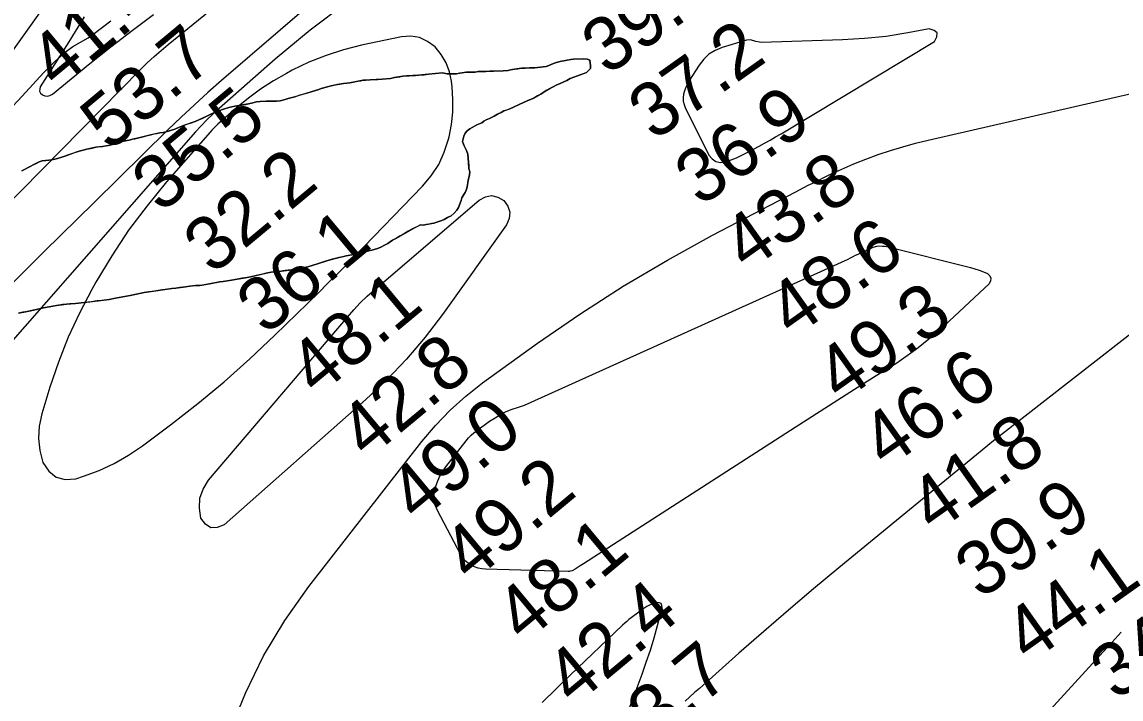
# Model space of a CAD drawing. Extents: x 3161665 to 3199565, y 885729 to 911164.
# Drawn here: x 3179840 to 3181206, y 903762 to 904604 of the extents above; entities that cross this region are included whole.
import ezdxf

# ---------------------------------------------------------------- set-up
doc = ezdxf.new("R2010")
doc.units = 0
for name, color, linetype in [('V-RIVR-RANG', 7, 'Continuous'), ('V-SITE-VEGE', 7, 'Continuous'), ('V-TOPO-MAJR', 7, 'Continuous'), ('V-TOPO-MINR', 7, 'Continuous'), ('V-TOPO-SHOR', 7, 'Continuous')]:
    doc.layers.add(name, color=color, linetype=linetype)

msp = doc.modelspace()

# ---------------------------------------------------------------- linework, layer by layer
at = {"layer": 'V-SITE-VEGE'}
for points in [[(3179822.2, 904492.9), (3179840.3, 904511.9), (3179866.9, 904540.9), (3179880.8, 904554.9), (3179895.4, 904568), (3179903.3, 904573.6), (3179922.1, 904584.5), (3179928.2, 904588.5), (3179950.4, 904605.8)], [(3180291.5, 904327), (3180294.7, 904328.8), (3180300.8, 904333), (3180305.5, 904335.5), (3180327.9, 904348.3), (3180335.4, 904351.9), (3180339.3, 904351.6), (3180342.3, 904352.3), (3180352.2, 904354.1), (3180361.9, 904357.4), (3180364.7, 904358.6), (3180369, 904361), (3180373.6, 904363.1), (3180377.5, 904366.4), (3180380.7, 904370.3), (3180382.8, 904373.4), (3180385.8, 904382), (3180386.8, 904385.3), (3180389.2, 904389.6), (3180391.1, 904392.2), (3180392.4, 904395.1), (3180393.4, 904398.6), (3180394.7, 904407.2), (3180396.2, 904413.9), (3180396.8, 904417.7), (3180395.7, 904422.1), (3180395, 904429.9), (3180394.9, 904434.2), (3180394.1, 904439.8), (3180392.6, 904444.3), (3180388.8, 904452.3), (3180387.7, 904455.5), (3180388.3, 904458.7), (3180389.3, 904462.2), (3180390.9, 904466.1), (3180393.3, 904468.7), (3180396.8, 904471.2), (3180405.5, 904476.4), (3180411.8, 904478.7), (3180414.2, 904480.8), (3180417, 904482.3), (3180421.1, 904484.2), (3180427.1, 904487.2), (3180431.2, 904489.4), (3180435.8, 904491.6), (3180438.9, 904493.5), (3180446.6, 904496.1), (3180451.1, 904498.4), (3180458.1, 904501.4), (3180463.3, 904504), (3180468.2, 904506.2), (3180476.2, 904509.6), (3180485.2, 904514.4), (3180489.4, 904517.3), (3180496.3, 904521.4), (3180500.5, 904523.6), (3180504.3, 904525.8), (3180508.9, 904527.7), (3180517.2, 904531.5), (3180521.4, 904533.7), (3180530.8, 904537.4), (3180534, 904538.6), (3180542, 904541.3), (3180546.8, 904546.3), (3180546.7, 904549.5), (3180545.8, 904556.5), (3180542.6, 904557.8), (3180538.7, 904558.4), (3180525.7, 904558.1), (3180522.5, 904557.7), (3180517.6, 904556.8), (3180513.8, 904556), (3180510.6, 904555.6), (3180507.5, 904554.5), (3180502.9, 904553.3), (3180498, 904551.4), (3180495.2, 904549.9), (3180491.7, 904548.8), (3180480.8, 904547.4), (3180471, 904547.2), (3180465.4, 904546.7), (3180461.1, 904546.6), (3180452.3, 904545.6), (3180447.4, 904544.5), (3180444.3, 904544), (3180438.3, 904543.5), (3180421.7, 904543.1), (3180416.8, 904542.6), (3180407.3, 904542.4), (3180403.4, 904541.9), (3180392.2, 904541.6), (3180387.2, 904540.8), (3180384.1, 904540.7), (3180380.2, 904539.9), (3180371.8, 904539.7), (3180368.6, 904539.9), (3180362.6, 904540.8), (3180345.3, 904539.1), (3180332.8, 904538), (3180325.9, 904537.7), (3180318.1, 904537.1)], [(3180318.1, 904537.1), (3180313.5, 904536.6), (3180303.1, 904535), (3180298, 904534), (3180287.7, 904532.9), (3180272.8, 904532.4), (3180264.2, 904531.7), (3180251.6, 904529.3), (3180247.7, 904528.7), (3180239.6, 904527.8), (3180232.2, 904526.4), (3180224.4, 904524.7), (3180212, 904521.6), (3180209, 904520.4), (3180204.8, 904519), (3180198.2, 904517.1), (3180179.1, 904511.2), (3180174.4, 904510), (3180170.8, 904509), (3180167.3, 904507.7), (3180161, 904506), (3180156.3, 904505.5), (3180152.6, 904505.6), (3180147.6, 904505.8), (3180143.7, 904505.8), (3180136.2, 904505.4), (3180131.5, 904504.8), (3180127.1, 904503.7), (3180121.7, 904502.3), (3180104.7, 904499.5), (3180097, 904497.7), (3180089.3, 904495.3), (3180082.8, 904492.9), (3180076.5, 904490.4), (3180069, 904486.7), (3180060, 904482.5), (3180055.4, 904480.6), (3180040.6, 904475.4), (3180034.7, 904473), (3180030.1, 904471), (3180025.9, 904469.5), (3180022.1, 904468.3), (3180015.4, 904466.9), (3180011.2, 904466.3), (3180007.5, 904465.6), (3180000.2, 904464), (3179985.4, 904460), (3179977.3, 904458.5), (3179973.4, 904457.4), (3179966.2, 904455.8), (3179963, 904454.9), (3179959.1, 904453.7), (3179949.8, 904451.1), (3179944.5, 904450), (3179940, 904449.3), (3179931.7, 904448.4), (3179920.5, 904446.1), (3179915.9, 904444.9)], [(3179915.9, 904444.9), (3179911.2, 904443.6), (3179900.3, 904439.9), (3179889.6, 904436), (3179884.1, 904434.4), (3179877.2, 904432.7), (3179873.5, 904432.2), (3179865.2, 904431.5), (3179861.5, 904430.1), (3179853.8, 904426.6), (3179850.8, 904424.9), (3179839.7, 904419)], [(3179835.7, 904242.1), (3179844.4, 904243.6), (3179848.6, 904244.4), (3179858.1, 904246.6), (3179866.9, 904248.8), (3179873.8, 904250.1), (3179882.7, 904251.7), (3179895.3, 904253.3), (3179906.5, 904254.2), (3179917.5, 904255.3), (3179948.2, 904259.1), (3179956.3, 904260.5), (3179974.4, 904264), (3179991.9, 904267.8), (3179997.8, 904268.5), (3180026.1, 904272.5), (3180031.3, 904273.1), (3180043.1, 904274.7), (3180048.6, 904275.6), (3180055.7, 904276.4), (3180061, 904276.5), (3180073.3, 904278.5), (3180085.9, 904280.8), (3180090.2, 904281.4), (3180100.3, 904283.1), (3180107.4, 904284.2), (3180120, 904286.5), (3180124.2, 904287.3), (3180131.2, 904289), (3180143.7, 904291.8), (3180149.8, 904292.9), (3180154.8, 904293.6), (3180162.1, 904294.3), (3180178.6, 904296.3), (3180187.7, 904297.9), (3180195.3, 904299.8), (3180200.7, 904301.4), (3180208.6, 904303.8), (3180220.1, 904307.5), (3180229.5, 904310.1), (3180243.2, 904313.3), (3180257.2, 904316), (3180265.8, 904318.1), (3180271.4, 904319.7), (3180275.1, 904320.5), (3180281.9, 904322.6), (3180285.4, 904323.9), (3180291.5, 904327)]]:
    msp.add_lwpolyline(points, dxfattribs=at)
at = {"layer": 'V-TOPO-MAJR'}
for points in [[(3180745.5, 904581.8), (3180740.9, 904581.4), (3180710.4, 904572.4), (3180701.8, 904568.8), (3180694.1, 904564.1), (3180687.5, 904557.9), (3180681.7, 904550.6), (3180669.2, 904530.4), (3180667, 904526.6), (3180665.2, 904522.6), (3180663.7, 904518.5), (3180662.6, 904514.3), (3180662.1, 904510), (3180662.2, 904505.8), (3180663.1, 904501.7), (3180664.6, 904497.7), (3180694.1, 904438.7), (3180698.1, 904433.8), (3180702.8, 904430.5), (3180708.4, 904429.6), (3180714.7, 904430.1), (3180721.6, 904432.6), (3180728.4, 904435.4), (3180735.1, 904438.5), (3180741.7, 904441.8), (3180756.5, 904449.7), (3180763.3, 904453.5), (3180770.2, 904457.3), (3180776.9, 904461.2), (3180783.7, 904465.2), (3180974.3, 904579.8), (3180977.4, 904585.7), (3180977.9, 904590.5), (3180974.2, 904593.7), (3180967.9, 904595.7), (3180941.2, 904590.5), (3180914.4, 904586.2), (3180887.4, 904583.5), (3180860.2, 904581.9), (3180759.3, 904578.8), (3180756.9, 904578.9), (3180752.3, 904579.8), (3180750, 904580.7), (3180745.5, 904581.8)], [(3180375.7, 904492.2), (3180375.8, 904507.9), (3180374.8, 904523.6), (3180374, 904530.4), (3180371.3, 904542.3), (3180367.3, 904553.4), (3180361.1, 904563.6), (3180353.6, 904573.1), (3180344.2, 904580.1), (3180334.3, 904584.9), (3180323.3, 904586.4), (3180311.7, 904585.9), (3180262, 904575.3), (3180239.8, 904569.6), (3180218, 904562.7), (3180196.8, 904554.1), (3180176.1, 904544.2), (3180168.8, 904540.3), (3180152.5, 904530.9), (3180136.6, 904520.7), (3180121.5, 904509.5), (3180106.8, 904497.5), (3180083.6, 904477), (3180081, 904474.6), (3180078.5, 904472.2), (3180076.2, 904469.7), (3180073.8, 904467.2), (3180019.8, 904405.2), (3179995.6, 904375.6), (3179972.6, 904345.1), (3179951.6, 904313.2), (3179931.8, 904280.4), (3179926.8, 904271.5), (3179911.5, 904242.1), (3179897.5, 904212.1), (3179885.5, 904181.2), (3179874.8, 904149.8), (3179864.6, 904116.6), (3179861.5, 904101.4), (3179860.4, 904086.3), (3179862.2, 904071.3), (3179866, 904056.3), (3179873.3, 904045.5), (3179882.4, 904037.9), (3179893.8, 904035.3), (3179906.9, 904036.1), (3179916.5, 904039.1), (3179936, 904046.4), (3179954.8, 904054.9), (3179972.6, 904065.3), (3179989.8, 904077), (3180024.8, 904103.3), (3180058.5, 904129.6), (3180091.4, 904156.8), (3180123.3, 904185.2), (3180154.4, 904214.5), (3180208.9, 904267.8), (3180220, 904278.8), (3180231.1, 904289.8), (3180242.1, 904301), (3180253.1, 904312.2), (3180338, 904399.8), (3180348.9, 904413), (3180358.1, 904427), (3180365, 904442.2), (3180370.4, 904458.4), (3180371, 904461.2), (3180373.9, 904476.7), (3180375.7, 904492.2)], [(3181206.7, 903845.1), (3181195.4, 903833), (3181184.2, 903820.8), (3180915.5, 903527)]]:
    msp.add_lwpolyline(points, dxfattribs=at)
at = {"layer": 'V-TOPO-MINR'}
for points in [[(3179886.9, 904701.2), (3179888.9, 904703.1), (3179890.9, 904704.9), (3179933.2, 904742.6), (3179935.1, 904743.4), (3179937, 904743.6), (3179938.6, 904742.7), (3179940.1, 904741.1), (3179940.8, 904738.4), (3179941, 904735.8), (3179940.5, 904733.2), (3179939.4, 904730.7), (3179919.6, 904699.2), (3179912.9, 904688.7), (3179906, 904678.2), (3179899, 904667.9), (3179891.8, 904657.7), (3179584.9, 904227.5)], [(3180343.5, 904751.2), (3180088.1, 904531.3), (3180071.1, 904516.4), (3180054.3, 904501.3), (3180037.8, 904485.8), (3180021.5, 904470.1), (3179929.7, 904379.7), (3179867.7, 904318.6), (3179805.7, 904257.5)], [(3180243.4, 904628), (3180198.4, 904594), (3180154.7, 904558), (3180085.1, 904496.6), (3180077.4, 904489.6), (3180070, 904482.5), (3180062.9, 904475), (3180055.9, 904467.4), (3179789.9, 904164.8)], [(3179641.9, 904193.8), (3179987.5, 904545), (3179995.7, 904553.2), (3180004.2, 904561.1), (3180012.9, 904568.8), (3180021.8, 904576.2), (3180072.9, 904617.5)], [(3179917.4, 904610.4), (3179898.1, 904579.4), (3179862.8, 904523.7), (3179862, 904520.7), (3179861.9, 904518), (3179863.2, 904515.6), (3179865.4, 904513.5), (3179868.6, 904512.4), (3179871.7, 904512), (3179874.8, 904512.9), (3179877.8, 904514.5), (3179924.5, 904552.7), (3179950.5, 904573.4), (3179976.8, 904593.7), (3180003.6, 904613.4)], [(3180098.3, 903721.6), (3180117.7, 903769.5), (3180140.1, 903815.8), (3180166.9, 903859.7), (3180196.6, 903902), (3180337.1, 904082.5), (3180354.2, 904102.5), (3180372.3, 904121.5), (3180392, 904138.9), (3180412.6, 904155.2), (3180480.9, 904204.5), (3180533.6, 904240.8), (3180587.3, 904275.6), (3180642.4, 904308), (3180698.5, 904338.9), (3180801.2, 904392.7), (3180806.7, 904395.6), (3180812.1, 904398.4), (3180817.6, 904401.1), (3180823.1, 904403.9), (3180844.4, 904414.4), (3180859.1, 904421.3), (3180874, 904427.8), (3180889.1, 904433.7), (3180904.3, 904439.3), (3180919.7, 904444.3), (3180935.2, 904449), (3180950.9, 904453.3), (3180966.6, 904457.2), (3181634.6, 904610.4)], [(3180446.4, 904367.6), (3180445.5, 904359.8), (3180442.2, 904351.7), (3180362.8, 904240.4), (3180341.1, 904212.1), (3180318.2, 904184.9), (3180293.5, 904159.3), (3180267.6, 904134.8), (3180091.2, 903978.8), (3180082.5, 903975.4), (3180074.6, 903975), (3180068, 903979.4), (3180062.3, 903986.9), (3180060.5, 903999.6), (3180061.1, 904011.8), (3180065.3, 904023.2), (3180072, 904034.2), (3180244.5, 904237.1), (3180252.4, 904246), (3180260.6, 904254.7), (3180269.3, 904263), (3180278.1, 904270.9), (3180408.3, 904382.6), (3180416.1, 904386.6), (3180423.8, 904388.2), (3180431.4, 904386.4), (3180439, 904382.2), (3180443.9, 904375), (3180446.4, 904367.6)], [(3180352.2, 904010.2), (3180352.3, 904017.2), (3180353.5, 904024.4), (3180356, 904031.5), (3180359, 904038.3), (3180362.8, 904044.7), (3180367.1, 904050.9), (3180392.4, 904083.4), (3180395.3, 904086.8), (3180398.4, 904090.1), (3180401.7, 904093), (3180405.2, 904095.8), (3180421.4, 904107.5), (3180428.1, 904111.9), (3180435, 904116), (3180442.1, 904119.5), (3180449.5, 904122.6), (3180457.1, 904125.3), (3180464.7, 904127.7), (3180867.1, 904309.2), (3180870.2, 904310.9), (3180873.3, 904312.6), (3180876.4, 904314.1), (3180879.6, 904315.6), (3180898.4, 904324), (3180902.9, 904325.4), (3180905.2, 904325.7), (3180909.9, 904325.5), (3180912.2, 904325.3), (3180916.9, 904324.4), (3181019.3, 904298.8), (3181024.7, 904297.3), (3181030, 904295.5), (3181035.3, 904293.5), (3181040.4, 904291.2), (3181043.2, 904288.5), (3181044.7, 904285.5), (3181044.2, 904282.2), (3181042.3, 904278.7), (3180980.5, 904221), (3180967.6, 904209.7), (3180954.3, 904198.9), (3180940.4, 904188.8), (3180926.2, 904179.2), (3180901.9, 904164), (3180875.2, 904147.1), (3180848.6, 904130.2), (3180822, 904113.2), (3180795.5, 904096.2), (3180537.9, 903930.3), (3180536, 903929), (3180534.1, 903927.8), (3180530.3, 903925.3), (3180527.6, 903923.5), (3180524.1, 903921.7), (3180521.7, 903921), (3180520.4, 903920.9), (3180519.1, 903920.8), (3180416.2, 903923.7), (3180411.6, 903924.1), (3180407, 903925), (3180402.7, 903926.6), (3180398.4, 903928.5), (3180394.6, 903931.1), (3180391.1, 903934.1), (3180388.2, 903937.6), (3180385.7, 903941.5), (3180356.4, 903996.5), (3180353.7, 904003.3), (3180352.2, 904010.2)], [(3181327.4, 904301.2), (3181055.2, 904089), (3181048, 904083.3), (3181040.8, 904077.6), (3181033.7, 904071.8), (3181026.5, 904066), (3180855.4, 903925.2), (3180824, 903899.1), (3180792.9, 903872.8), (3180762.1, 903846), (3180731.4, 903819.1), (3180682.2, 903775.2), (3180676.3, 903770), (3180670.4, 903764.8), (3180664.5, 903759.6)], [(3180586.2, 903726.8), (3180610.9, 903792.8), (3180616.2, 903807.8), (3180621.2, 903822.9), (3180625.8, 903838.2), (3180630.1, 903853.5), (3180636, 903875.5), (3180635.6, 903878.5), (3180634.6, 903880.7), (3180632.4, 903881.9), (3180629.4, 903882.3), (3180625, 903880.9), (3180620.8, 903879.3), (3180616.9, 903877.2), (3180613.1, 903874.7), (3180597.3, 903863), (3180594.6, 903860.9), (3180591.9, 903858.7), (3180589.3, 903856.4), (3180586.7, 903854.1), (3180521.6, 903791.6), (3180486.8, 903757.8)]]:
    msp.add_lwpolyline(points, dxfattribs=at)
at = {"layer": 'V-TOPO-SHOR'}
for points in [[(3180362.6, 904540.8), (3180368.6, 904539.9), (3180371.8, 904539.7), (3180376, 904539.8), (3180380.2, 904539.9), (3180384.1, 904540.7), (3180387.2, 904540.8), (3180392.2, 904541.6), (3180395.7, 904541.7), (3180399.2, 904541.8), (3180403.4, 904541.9), (3180407.3, 904542.4), (3180413.6, 904542.5), (3180416.8, 904542.6), (3180421.7, 904543.1), (3180426, 904543.2), (3180429.5, 904543.3), (3180434.4, 904543.4), (3180438.3, 904543.5), (3180444.3, 904544), (3180447.4, 904544.5), (3180452.3, 904545.6), (3180456.6, 904546.1), (3180461.1, 904546.6), (3180465.4, 904546.7), (3180471, 904547.2), (3180474.5, 904547.3), (3180477.7, 904547.3), (3180480.8, 904547.4), (3180491.7, 904548.8), (3180495.2, 904549.9), (3180498, 904551.4), (3180502.9, 904553.3), (3180507.5, 904554.5), (3180510.6, 904555.6), (3180513.8, 904556), (3180517.6, 904556.8), (3180522.5, 904557.7), (3180525.7, 904558.1), (3180529.2, 904558.2), (3180533.4, 904558.3), (3180538.7, 904558.4), (3180542.6, 904557.8), (3180545.8, 904556.5), (3180546.7, 904549.5), (3180546.8, 904546.3), (3180542, 904541.3), (3180537.5, 904539.7), (3180534, 904538.6), (3180530.8, 904537.4), (3180521.4, 904533.7), (3180517.2, 904531.5), (3180513.7, 904529.9), (3180508.9, 904527.7), (3180504.3, 904525.8), (3180500.5, 904523.6), (3180496.3, 904521.4), (3180492.5, 904519.2), (3180489.4, 904517.3), (3180485.2, 904514.4), (3180481.1, 904512.2), (3180476.2, 904509.6), (3180471, 904507.3), (3180468.2, 904506.2), (3180463.3, 904504), (3180458.1, 904501.4), (3180451.1, 904498.4), (3180446.6, 904496.1), (3180442.4, 904494.6), (3180438.9, 904493.5), (3180435.8, 904491.6), (3180431.2, 904489.4), (3180427.1, 904487.2), (3180421.1, 904484.2), (3180417, 904482.3), (3180414.2, 904480.8), (3180411.8, 904478.7), (3180405.5, 904476.4), (3180396.8, 904471.2), (3180393.3, 904468.7), (3180390.9, 904466.1), (3180389.3, 904462.2), (3180388.3, 904458.7), (3180387.7, 904455.5), (3180388.8, 904452.3), (3180391.1, 904447.4), (3180392.6, 904444.3), (3180394.1, 904439.8), (3180394.9, 904434.2), (3180395, 904429.9), (3180395.4, 904425.3), (3180395.7, 904422.1), (3180396.8, 904417.7), (3180396.2, 904413.9), (3180395.4, 904410.5), (3180394.7, 904407.2), (3180394, 904402.3), (3180393.4, 904398.6), (3180392.4, 904395.1), (3180391.1, 904392.2), (3180389.2, 904389.6)], [(3179915.9, 904444.9), (3179920.5, 904446.1), (3179927.3, 904447.4), (3179931.7, 904448.4), (3179934.8, 904448.7), (3179940, 904449.3), (3179944.5, 904450), (3179949.8, 904451.1), (3179953.8, 904452.1), (3179959.1, 904453.7), (3179963, 904454.9), (3179966.2, 904455.8), (3179973.4, 904457.4), (3179977.3, 904458.5), (3179980.4, 904459), (3179985.4, 904460), (3179988.4, 904460.8), (3179991.7, 904461.7), (3179996, 904462.8), (3180000.2, 904464), (3180004.4, 904464.9), (3180007.5, 904465.6), (3180011.2, 904466.3), (3180015.4, 904466.9), (3180018.8, 904467.7), (3180022.1, 904468.3), (3180025.9, 904469.5), (3180030.1, 904471), (3180034.7, 904473), (3180040.6, 904475.4), (3180046.3, 904477.4), (3180050.7, 904478.9), (3180055.4, 904480.6), (3180060, 904482.5), (3180064.7, 904484.7), (3180069, 904486.7), (3180076.5, 904490.4), (3180082.8, 904492.9), (3180089.3, 904495.3), (3180093.2, 904496.5), (3180097, 904497.7), (3180104.7, 904499.5), (3180112.8, 904500.8), (3180118.4, 904501.7), (3180121.7, 904502.3), (3180127.1, 904503.7), (3180131.5, 904504.8), (3180136.2, 904505.4), (3180143.7, 904505.8), (3180147.6, 904505.8), (3180152.6, 904505.6), (3180156.3, 904505.5), (3180161, 904506), (3180167.3, 904507.7), (3180170.8, 904509), (3180174.4, 904510), (3180179.1, 904511.2), (3180186, 904513.4), (3180190.8, 904514.8), (3180198.2, 904517.1), (3180204.8, 904519), (3180209, 904520.4), (3180212, 904521.6), (3180215.1, 904522.3), (3180218.1, 904523.1), (3180224.4, 904524.7), (3180227.8, 904525.5), (3180232.2, 904526.4), (3180235.3, 904527), (3180239.6, 904527.8), (3180243.8, 904528.2), (3180247.7, 904528.7), (3180251.6, 904529.3), (3180257.5, 904530.5), (3180261.2, 904531.2), (3180264.2, 904531.7), (3180267.5, 904532), (3180272.8, 904532.4), (3180278.7, 904532.6), (3180282.3, 904532.8), (3180287.7, 904532.9), (3180292.7, 904533.4), (3180298, 904534), (3180303.1, 904535), (3180309.8, 904536.1), (3180313.5, 904536.6), (3180318.1, 904537.1), (3180321.2, 904537.3), (3180325.9, 904537.7), (3180329.1, 904537.7), (3180332.8, 904538), (3180335.8, 904538.3), (3180340.2, 904538.6), (3180345.3, 904539.1), (3180362.6, 904540.8)], [(3179839.7, 904419), (3179850.8, 904424.9), (3179853.8, 904426.6), (3179858.4, 904428.7), (3179861.5, 904430.1), (3179865.2, 904431.5), (3179869.8, 904431.8), (3179873.5, 904432.2), (3179877.2, 904432.7), (3179880.9, 904433.7), (3179884.1, 904434.4), (3179889.6, 904436), (3179894.4, 904437.8), (3179900.3, 904439.9), (3179904.5, 904441.3), (3179911.2, 904443.6), (3179915.9, 904444.9)], [(3180389.2, 904389.6), (3180386.8, 904385.3), (3180385.8, 904382), (3180384.7, 904378.9), (3180382.8, 904373.4), (3180380.7, 904370.3), (3180377.5, 904366.4), (3180373.6, 904363.1), (3180369, 904361), (3180364.7, 904358.6), (3180361.9, 904357.4), (3180358.2, 904356.1), (3180352.2, 904354.1), (3180349, 904353.5), (3180345.7, 904352.8), (3180342.3, 904352.3), (3180339.3, 904351.6), (3180335.4, 904351.9), (3180331.7, 904350), (3180327.9, 904348.3), (3180324.7, 904346.4), (3180320.3, 904344), (3180315.7, 904341.3), (3180309.3, 904337.7), (3180305.5, 904335.5), (3180300.8, 904333), (3180298.2, 904331.2), (3180294.7, 904328.8), (3180291.5, 904327), (3180285.4, 904323.9), (3180281.9, 904322.6), (3180275.1, 904320.5), (3180271.4, 904319.7), (3180265.8, 904318.1), (3180261.8, 904317.1), (3180257.2, 904316), (3180250.2, 904314.6), (3180243.2, 904313.3), (3180238.5, 904312.2), (3180233.9, 904311.2), (3180229.5, 904310.1), (3180225.7, 904309.1), (3180220.1, 904307.5), (3180215.9, 904306.1), (3180208.6, 904303.8), (3180200.7, 904301.4), (3180195.3, 904299.8), (3180187.7, 904297.9), (3180184.6, 904297.3), (3180178.6, 904296.3), (3180167.3, 904294.9), (3180162.1, 904294.3), (3180154.8, 904293.6), (3180149.8, 904292.9), (3180143.7, 904291.8), (3180139, 904290.7), (3180131.2, 904289), (3180124.2, 904287.3), (3180120, 904286.5), (3180113.7, 904285.4), (3180107.4, 904284.2), (3180100.3, 904283.1), (3180090.2, 904281.4), (3180085.9, 904280.8), (3180073.3, 904278.5), (3180064.1, 904277), (3180061, 904276.5), (3180055.7, 904276.4), (3180052.5, 904276), (3180048.6, 904275.6), (3180043.1, 904274.7), (3180036.3, 904273.9), (3180031.3, 904273.1), (3180026.1, 904272.5), (3180021.1, 904271.8), (3180011.7, 904270.5), (3180004.7, 904269.5), (3179997.8, 904268.5), (3179991.9, 904267.8), (3179986, 904266.6), (3179980.1, 904265.2), (3179974.4, 904264), (3179963.4, 904261.9), (3179956.3, 904260.5), (3179948.2, 904259.1), (3179939.3, 904257.9), (3179933.4, 904257.2), (3179926.3, 904256.3), (3179917.5, 904255.3), (3179906.5, 904254.2), (3179899.4, 904253.6), (3179895.3, 904253.3), (3179890.4, 904252.7), (3179886, 904252.1), (3179882.7, 904251.7), (3179873.8, 904250.1), (3179866.9, 904248.8), (3179863.3, 904247.9), (3179858.1, 904246.6), (3179853.9, 904245.6), (3179848.6, 904244.4)], [(3179848.6, 904244.4), (3179844.4, 904243.6), (3179841.2, 904243.1), (3179835.7, 904242.1)]]:
    msp.add_lwpolyline(points, dxfattribs=at)

# ---------------------------------------------------------------- texts
at = {"layer": 'V-RIVR-RANG'}
for s, rotation, p in [('39.3', 35.3483, (3180567.6, 904536.7)), ('41.4', 39.7783, (3179884.7, 904518.8)), ('53.7', 39.7783, (3179948.8, 904442.1)), ('37.2', 35.3483, (3180625.7, 904455.3)), ('35.5', 39.7783, (3180013, 904365.4)), ('36.9', 35.3483, (3180683.5, 904373.7)), ('32.2', 39.7783, (3180077.2, 904288.7)), ('43.8', 35.3483, (3180741.8, 904292.4)), ('36.1', 39.7783, (3180143.2, 904213.5)), ('48.6', 35.3483, (3180798.3, 904209.9)), ('48.1', 39.7783, (3180207.4, 904136.8)), ('49.3', 35.3483, (3180857.9, 904129.6)), ('42.8', 39.7783, (3180269.7, 904058.6)), ('46.6', 35.3483, (3180914.4, 904047.1)), ('49.0', 39.7783, (3180331.7, 903980.1)), ('41.8', 35.3483, (3180974, 903966.7)), ('49.2', 39.7783, (3180398.1, 903905.2)), ('39.9', 35.3483, (3181031.8, 903885.2)), ('48.1', 39.7783, (3180464.1, 903830.1)), ('44.1', 35.3483, (3181092, 903805.3)), ('42.4', 39.7783, (3180526.4, 903751.9)), ('34', 35.8003, (3181200.2, 903758.9)), ('43.7', 39.7783, (3180590.6, 903675.2))]:
    msp.add_text(s, height=67, rotation=rotation, dxfattribs=at).set_placement(p)

doc.saveas('drawing.dxf')
